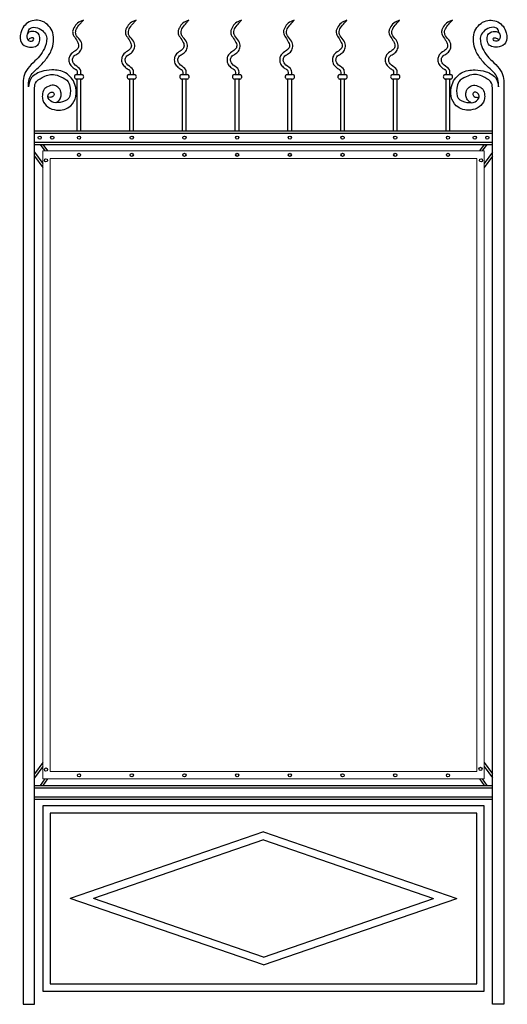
# Model space of a CAD drawing. Header units: millimetres. Extents: x 6567289036 to 6568990308, y 5976640423 to 5977332400.
# Tile 293 of 334: x 6568920384 to 6568921679, y 5976943836 to 5976946451. Entities that reach past the tile are written whole.
import ezdxf

# ---------------------------------------------------------------- set-up
doc = ezdxf.new("R2010")
doc.units = ezdxf.units.MM

msp = doc.modelspace()

# ---------------------------------------------------------------- linework, layer by layer
for p, q in [((6568920534.308142, 5976946305.383798), (6568920549.261642, 5976946305.383798)), ((6568920674.308142, 5976946305.383798), (6568920689.261642, 5976946305.383798)), ((6568920814.308142, 5976946305.383798), (6568920829.261642, 5976946305.383798)), ((6568920954.308142, 5976946305.383798), (6568920969.261642, 5976946305.383798)), ((6568921094.308142, 5976946305.383798), (6568921109.261642, 5976946305.383798)), ((6568921234.308142, 5976946305.383798), (6568921249.261642, 5976946305.383798)), ((6568921374.308142, 5976946305.383798), (6568921389.261642, 5976946305.383798)), ((6568921514.308142, 5976946305.383798), (6568921529.261642, 5976946305.383798)), ((6568920393.71911, 5976946272.957934), (6568920393.71911, 5976943836.136531)), ((6568920549.261642, 5976946293.383798), (6568920534.308142, 5976946293.383798)), ((6568920536.784884, 5976946155.944423), (6568920536.784882, 5976946293.383798)), ((6568920546.784892, 5976946155.944423), (6568920546.784891, 5976946293.383798)), ((6568920689.261642, 5976946293.383798), (6568920674.308142, 5976946293.383798)), ((6568920676.784888, 5976946155.944423), (6568920676.784886, 5976946293.383798)), ((6568920686.78489, 5976946155.944423), (6568920686.784891, 5976946293.383798)), ((6568920829.261642, 5976946293.383798), (6568920814.308142, 5976946293.383798)), ((6568920816.784885, 5976946155.944423), (6568920816.784883, 5976946293.383798)), ((6568920826.784886, 5976946155.944423), (6568920826.784883, 5976946293.383798)), ((6568920969.261642, 5976946293.383798), (6568920954.308142, 5976946293.383798)), ((6568920956.784888, 5976946155.944423), (6568920956.784888, 5976946293.383798)), ((6568920966.784891, 5976946155.944423), (6568920966.784891, 5976946293.383798)), ((6568921109.261642, 5976946293.383798), (6568921094.308142, 5976946293.383798)), ((6568921096.784889, 5976946155.944423), (6568921096.784888, 5976946293.383798)), ((6568921106.784893, 5976946155.944423), (6568921106.784893, 5976946293.383798)), ((6568921249.261642, 5976946293.383798), (6568921234.308142, 5976946293.383798)), ((6568921236.784885, 5976946155.944423), (6568921236.784883, 5976946293.383798)), ((6568921246.784891, 5976946155.944423), (6568921246.784891, 5976946293.383798)), ((6568921389.261642, 5976946293.383798), (6568921374.308142, 5976946293.383798)), ((6568921376.784887, 5976946155.944423), (6568921376.784887, 5976946293.383798)), ((6568921386.784887, 5976946155.944423), (6568921386.784887, 5976946293.383798)), ((6568921529.261642, 5976946293.383798), (6568921514.308142, 5976946293.383798)), ((6568921516.78489, 5976946155.944423), (6568921516.784891, 5976946293.383798)), ((6568921526.78489, 5976946155.944423), (6568921526.784891, 5976946293.383798)), ((6568921669.850674, 5976946272.957934), (6568921669.850674, 5976943836.136531)), ((6568920423.71911, 5976943836.136531), (6568920423.71911, 5976946265.33739)), ((6568921639.850674, 5976943836.136531), (6568921639.850674, 5976946265.33739)), ((6568920423.71911, 5976946155.944423), (6568921639.850674, 5976946155.944423)), ((6568920423.71911, 5976946149.944423), (6568921639.850674, 5976946149.944423)), ((6568920423.71911, 5976946125.754409), (6568921639.850674, 5976946125.754409)), ((6568920423.71911, 5976946119.754409), (6568921639.850674, 5976946119.754409)), ((6568920438.466011, 5976946119.754409), (6568920450.866991, 5976946102.393235)), ((6568920445.839461, 5976946119.754409), (6568920458.240438, 5976946102.393235)), ((6568921617.730326, 5976946119.754409), (6568921605.329347, 5976946102.393235)), ((6568921625.103775, 5976946119.754409), (6568921612.702796, 5976946102.393235)), ((6568920423.719111, 5976946099.108983), (6568920445.256635, 5976946068.956793)), ((6568921639.850675, 5976946099.108983), (6568921618.313149, 5976946068.956791)), ((6568920423.719111, 5976946088.78627), (6568920445.256635, 5976946058.63408)), ((6568921639.850675, 5976946088.78627), (6568921618.313149, 5976946058.634076)), ((6568920445.256636, 5976944478.309864), (6568920423.719111, 5976944448.157672)), ((6568921618.313149, 5976944478.309865), (6568921639.850675, 5976944448.157672)), ((6568920445.256636, 5976944467.987151), (6568920423.719111, 5976944437.83496)), ((6568921618.313149, 5976944467.987153), (6568921639.850675, 5976944437.83496)), ((6568920423.71911, 5976944417.189534), (6568921639.850674, 5976944417.189534)), ((6568920450.86699, 5976944434.550708), (6568920438.466011, 5976944417.189534)), ((6568920458.24044, 5976944434.550708), (6568920445.839461, 5976944417.189534)), ((6568921605.329347, 5976944434.550708), (6568921617.730326, 5976944417.189534)), ((6568921612.702796, 5976944434.550708), (6568921625.103775, 5976944417.189534)), ((6568920423.71911, 5976944411.189534), (6568921639.850674, 5976944411.189534)), ((6568920423.71911, 5976944386.99952), (6568921639.850674, 5976944386.99952)), ((6568920423.71911, 5976944380.99952), (6568921639.850674, 5976944380.99952)), ((6568921618.313149, 5976944363.638347), (6568920445.256635, 5976944363.638347)), ((6568920445.256635, 5976944363.638347), (6568920445.256635, 5976943870.741948)), ((6568921598.313149, 5976944343.638347), (6568920465.256635, 5976944343.638347)), ((6568920465.256635, 5976944343.638347), (6568920465.256635, 5976943890.741948)), ((6568921598.313149, 5976943890.741948), (6568921598.313149, 5976944343.638347)), ((6568921618.313149, 5976943870.741948), (6568921618.313149, 5976944363.638347)), ((6568921031.784892, 5976944293.828609), (6568920518.351411, 5976944117.190147)), ((6568921031.784892, 5976944293.828609), (6568921545.218374, 5976944117.190147)), ((6568921031.784892, 5976944272.678108), (6568920579.829389, 5976944117.190147)), ((6568921031.784892, 5976944272.678108), (6568921483.740396, 5976944117.190147)), ((6568921031.784892, 5976943940.551686), (6568920518.351411, 5976944117.190147)), ((6568921031.784892, 5976943961.702188), (6568920579.829389, 5976944117.190147)), ((6568921031.784892, 5976943940.551686), (6568921545.218374, 5976944117.190147)), ((6568921031.784892, 5976943961.702188), (6568921483.740396, 5976944117.190147)), ((6568920445.256635, 5976943870.741948), (6568921618.313149, 5976943870.741948)), ((6568920465.256635, 5976943890.741948), (6568921598.313149, 5976943890.741948)), ((6568920393.71911, 5976943836.136531), (6568920423.71911, 5976943836.136531)), ((6568921669.850674, 5976943836.136531), (6568921639.850674, 5976943836.136531))]:
    msp.add_line(p, q)
at = {"lineweight": 9}
for p, q in [((6568921618.31315, 5976946102.393235), (6568920445.256636, 5976946102.393235)), ((6568920445.256636, 5976946102.393235), (6568920445.256636, 5976944434.550708)), ((6568921618.31315, 5976944434.550708), (6568921618.31315, 5976946102.393235)), ((6568921598.31315, 5976946082.393235), (6568920465.256636, 5976946082.393235)), ((6568920465.256636, 5976946082.393235), (6568920465.256636, 5976944454.550708)), ((6568921598.31315, 5976944454.550708), (6568921598.31315, 5976946082.393235)), ((6568920465.256636, 5976944454.550708), (6568921598.31315, 5976944454.550708)), ((6568920445.256636, 5976944434.550708), (6568921618.31315, 5976944434.550708))]:
    msp.add_line(p, q, dxfattribs=at)
for centre in [(6568920437.321519, 5976946137.849416), (6568920470.565948, 5976946137.849416), (6568920541.784892, 5976946137.849416), (6568920681.784892, 5976946137.849416), (6568920821.784892, 5976946137.849416), (6568920961.784892, 5976946137.849416), (6568921101.784892, 5976946137.849416), (6568921241.784892, 5976946137.849416), (6568921381.784892, 5976946137.849416), (6568921521.784892, 5976946137.849416), (6568921593.003837, 5976946137.849416), (6568921626.248265, 5976946137.849416), (6568920541.784893, 5976946092.168084), (6568920681.784893, 5976946092.168084), (6568920821.784893, 5976946092.168084), (6568920961.784893, 5976946092.168084), (6568921101.784893, 5976946092.168084), (6568921241.784893, 5976946092.168084), (6568921381.784893, 5976946092.168084), (6568921521.784893, 5976946092.168084), (6568920453.943734, 5976946077.440416), (6568921609.626052, 5976946077.440416), (6568920453.943734, 5976944459.503527), (6568920541.784892, 5976944444.325557), (6568920681.784892, 5976944444.325557), (6568920821.784892, 5976944444.325557), (6568920961.784892, 5976944444.325557), (6568921101.784892, 5976944444.325557), (6568921241.784892, 5976944444.325557), (6568921381.784892, 5976944444.325557), (6568921521.784892, 5976944444.325557), (6568921608.31315, 5976944461.343424)]:
    msp.add_circle(centre, 4.251894)
for centre, start, end in [((6568920535.379854, 5976946299.383798), 100.127286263, 259.872713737), ((6568920548.189929, 5976946299.383798), 280.127286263, 79.872713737), ((6568920675.379854, 5976946299.383798), 100.127286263, 259.872713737), ((6568920688.189929, 5976946299.383798), 280.127286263, 79.872713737), ((6568920815.379854, 5976946299.383798), 100.127286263, 259.872713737), ((6568920828.189929, 5976946299.383798), 280.127286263, 79.872713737), ((6568920955.379854, 5976946299.383798), 100.127286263, 259.872713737), ((6568920968.189929, 5976946299.383798), 280.127286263, 79.872713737), ((6568921095.379854, 5976946299.383798), 100.127286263, 259.872713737), ((6568921108.189929, 5976946299.383798), 280.127286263, 79.872713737), ((6568921235.379854, 5976946299.383798), 100.127286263, 259.872713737), ((6568921248.189929, 5976946299.383798), 280.127286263, 79.872713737), ((6568921375.379854, 5976946299.383798), 100.127286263, 259.872713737), ((6568921388.189929, 5976946299.383798), 280.127286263, 79.872713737), ((6568921515.379854, 5976946299.383798), 100.127286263, 259.872713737), ((6568921528.189929, 5976946299.383798), 280.127286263, 79.872713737)]:
    msp.add_arc(centre, 6.094962, start, end)
for points in [[(6568920407.358882, 5976946272.386724), (6568920409.434262, 5976946293.266111), (6568920417.582394, 5976946308.15531), (6568920434.113434, 5976946324.20325), (6568920451.374805, 5976946342.736773), (6568920468.1529, 5976946369.552572), (6568920473.77341, 5976946393.253986), (6568920471.739605, 5976946416.29779), (6568920444.968966, 5976946446.349935), (6568920409.123678, 5976946445.156382), (6568920387.019105, 5976946416.511284), (6568920388.811349, 5976946389.656494), (6568920406.136583, 5976946378.914576), (6568920434.215377, 5976946386.07585), (6568920437.767403, 5976946400.750849), (6568920433.792435, 5976946413.36347), (6568920416.723524, 5976946420.136909), (6568920406.435421, 5976946415.932701), (6568920403.629582, 5976946401.451554), (6568920409.007439, 5976946394.91168), (6568920420.932313, 5976946397.480926), (6568920420.969425, 5976946401.714972), (6568920413.53732, 5976946402.396492), (6568920406.514203, 5976946397.017947)], [(6568920405.683105, 5976946415.037085), (6568920410.080276, 5976946426.621504), (6568920426.190528, 5976946430.738254), (6568920444.548739, 5976946422.130499), (6568920454.289797, 5976946408.657485), (6568920452.041868, 5976946379.840194), (6568920424.640157, 5976946341.525064), (6568920405.453072, 5976946321.759864), (6568920399.016062, 5976946310.521655), (6568920393.398548, 5976946289.62339), (6568920393.71911, 5976946272.957934)], [(6568920546.341344, 5976946305.383798), (6568920545.693665, 5976946317.676766), (6568920531.444233, 5976946330.616721), (6568920524.319517, 5976946344.203678), (6568920526.910326, 5976946352.614653), (6568920535.97814, 5976946359.731639), (6568920545.045955, 5976946367.495612), (6568920549.579862, 5976946379.788566), (6568920546.341344, 5976946394.022524), (6568920535.33043, 5976946408.256482), (6568920532.739653, 5976946416.020454), (6568920536.62585, 5976946429.607411), (6568920546.989054, 5976946442.547366), (6568920553.46606, 5976946449.664352)], [(6568920686.341344, 5976946305.383798), (6568920685.693665, 5976946317.676766), (6568920671.444233, 5976946330.616721), (6568920664.319517, 5976946344.203678), (6568920666.910326, 5976946352.614653), (6568920675.97814, 5976946359.731639), (6568920685.045955, 5976946367.495612), (6568920689.579862, 5976946379.788566), (6568920686.341344, 5976946394.022524), (6568920675.33043, 5976946408.256482), (6568920672.739653, 5976946416.020454), (6568920676.62585, 5976946429.607411), (6568920686.989054, 5976946442.547366), (6568920693.46606, 5976946449.664352)], [(6568920826.341344, 5976946305.383798), (6568920825.693665, 5976946317.676766), (6568920811.444233, 5976946330.616721), (6568920804.319517, 5976946344.203678), (6568920806.910326, 5976946352.614653), (6568920815.97814, 5976946359.731639), (6568920825.045955, 5976946367.495612), (6568920829.579862, 5976946379.788566), (6568920826.341344, 5976946394.022524), (6568920815.33043, 5976946408.256482), (6568920812.739653, 5976946416.020454), (6568920816.62585, 5976946429.607411), (6568920826.989054, 5976946442.547366), (6568920833.46606, 5976946449.664352)], [(6568920966.341344, 5976946305.383798), (6568920965.693665, 5976946317.676766), (6568920951.444233, 5976946330.616721), (6568920944.319517, 5976946344.203678), (6568920946.910326, 5976946352.614653), (6568920955.97814, 5976946359.731639), (6568920965.045955, 5976946367.495612), (6568920969.579862, 5976946379.788566), (6568920966.341344, 5976946394.022524), (6568920955.33043, 5976946408.256482), (6568920952.739653, 5976946416.020454), (6568920956.62585, 5976946429.607411), (6568920966.989054, 5976946442.547366), (6568920973.46606, 5976946449.664352)], [(6568921106.341344, 5976946305.383798), (6568921105.693665, 5976946317.676766), (6568921091.444233, 5976946330.616721), (6568921084.319517, 5976946344.203678), (6568921086.910326, 5976946352.614653), (6568921095.97814, 5976946359.731639), (6568921105.045955, 5976946367.495612), (6568921109.579862, 5976946379.788566), (6568921106.341344, 5976946394.022524), (6568921095.33043, 5976946408.256482), (6568921092.739653, 5976946416.020454), (6568921096.62585, 5976946429.607411), (6568921106.989054, 5976946442.547366), (6568921113.46606, 5976946449.664352)], [(6568921246.341344, 5976946305.383798), (6568921245.693665, 5976946317.676766), (6568921231.444233, 5976946330.616721), (6568921224.319517, 5976946344.203678), (6568921226.910326, 5976946352.614653), (6568921235.97814, 5976946359.731639), (6568921245.045955, 5976946367.495612), (6568921249.579862, 5976946379.788566), (6568921246.341344, 5976946394.022524), (6568921235.33043, 5976946408.256482), (6568921232.739653, 5976946416.020454), (6568921236.62585, 5976946429.607411), (6568921246.989054, 5976946442.547366), (6568921253.46606, 5976946449.664352)], [(6568921386.341344, 5976946305.383798), (6568921385.693665, 5976946317.676766), (6568921371.444233, 5976946330.616721), (6568921364.319517, 5976946344.203678), (6568921366.910326, 5976946352.614653), (6568921375.97814, 5976946359.731639), (6568921385.045955, 5976946367.495612), (6568921389.579862, 5976946379.788566), (6568921386.341344, 5976946394.022524), (6568921375.33043, 5976946408.256482), (6568921372.739653, 5976946416.020454), (6568921376.62585, 5976946429.607411), (6568921386.989054, 5976946442.547366), (6568921393.46606, 5976946449.664352)], [(6568921526.341344, 5976946305.383798), (6568921525.693665, 5976946317.676766), (6568921511.444233, 5976946330.616721), (6568921504.319517, 5976946344.203678), (6568921506.910326, 5976946352.614653), (6568921515.97814, 5976946359.731639), (6568921525.045955, 5976946367.495612), (6568921529.579862, 5976946379.788566), (6568921526.341344, 5976946394.022524), (6568921515.33043, 5976946408.256482), (6568921512.739653, 5976946416.020454), (6568921516.62585, 5976946429.607411), (6568921526.989054, 5976946442.547366), (6568921533.46606, 5976946449.664352)], [(6568921656.210902, 5976946272.386724), (6568921654.135522, 5976946293.266111), (6568921645.987391, 5976946308.15531), (6568921629.45635, 5976946324.20325), (6568921612.194979, 5976946342.736773), (6568921595.416884, 5976946369.552572), (6568921589.796374, 5976946393.253986), (6568921591.830179, 5976946416.29779), (6568921618.600818, 5976946446.349935), (6568921654.446106, 5976946445.156382), (6568921676.550679, 5976946416.511284), (6568921674.758435, 5976946389.656494), (6568921657.433201, 5976946378.914576), (6568921629.354407, 5976946386.07585), (6568921625.802382, 5976946400.750849), (6568921629.777349, 5976946413.36347), (6568921646.84626, 5976946420.136909), (6568921657.134363, 5976946415.932701), (6568921659.940202, 5976946401.451554), (6568921654.562346, 5976946394.91168), (6568921642.637471, 5976946397.480926), (6568921642.600359, 5976946401.714972), (6568921650.032464, 5976946402.396492), (6568921657.055581, 5976946397.017947)], [(6568921657.886679, 5976946415.037085), (6568921653.489509, 5976946426.621504), (6568921637.379256, 5976946430.738254), (6568921619.021045, 5976946422.130499), (6568921609.279987, 5976946408.657485), (6568921611.527916, 5976946379.840194), (6568921638.929627, 5976946341.525064), (6568921658.116713, 5976946321.759864), (6568921664.553722, 5976946310.521655), (6568921670.171236, 5976946289.62339), (6568921669.850674, 5976946272.957934)], [(6568920479.981532, 5976946230.599713), (6568920488.32068, 5976946236.264715), (6568920493.662827, 5976946246.00939), (6568920493.662827, 5976946259.002285), (6568920485.765704, 5976946271.995194), (6568920474.152309, 5976946276.867532), (6568920458.125803, 5976946273.155273), (6568920449.179752, 5976946266.122581), (6568920444.350316, 5976946250.536767), (6568920445.464791, 5976946237.548595), (6568920458.467091, 5976946219.736229), (6568920481.871235, 5976946211.201145), (6568920519.763625, 5976946222.333873), (6568920533.30601, 5976946246.936303), (6568920530.929326, 5976946278.986879), (6568920505.973999, 5976946309.850406), (6568920469.729365, 5976946317.56628), (6568920440.614848, 5976946312.818052), (6568920413.282837, 5976946293.82511), (6568920407.358882, 5976946272.386724)], [(6568920423.71911, 5976946265.33739), (6568920426.092923, 5976946282.528901), (6568920443.896566, 5976946297.349167), (6568920473.569336, 5976946305.648523), (6568920493.746792, 5976946299.1276), (6568920512.737357, 5976946286.085768), (6568920518.078444, 5976946268.894258), (6568920514.517709, 5976946242.810578), (6568920491.372979, 5976946231.54718), (6568920469.41514, 5976946233.325614), (6568920458.732966, 5976946246.367446), (6568920462.293671, 5976946255.2596), (6568920470.008601, 5976946258.816466), (6568920475.943149, 5976946254.073992), (6568920472.382414, 5976946246.960257), (6568920461.10678, 5976946245.181823), (6568920458.139505, 5976946245.774634)], [(6568921583.588252, 5976946230.599713), (6568921575.249104, 5976946236.264715), (6568921569.906957, 5976946246.00939), (6568921569.906957, 5976946259.002285), (6568921577.80408, 5976946271.995194), (6568921589.417475, 5976946276.867532), (6568921605.443981, 5976946273.155273), (6568921614.390032, 5976946266.122581), (6568921619.219468, 5976946250.536767), (6568921618.104993, 5976946237.548595), (6568921605.102694, 5976946219.736229), (6568921581.698549, 5976946211.201145), (6568921543.806159, 5976946222.333873), (6568921530.263774, 5976946246.936303), (6568921532.640458, 5976946278.986879), (6568921557.595785, 5976946309.850406), (6568921593.840419, 5976946317.56628), (6568921622.954936, 5976946312.818052), (6568921650.286947, 5976946293.82511), (6568921656.210902, 5976946272.386724)], [(6568921639.850674, 5976946265.33739), (6568921637.476861, 5976946282.528901), (6568921619.673218, 5976946297.349167), (6568921590.000448, 5976946305.648523), (6568921569.822992, 5976946299.1276), (6568921550.832427, 5976946286.085768), (6568921545.491341, 5976946268.894258), (6568921549.052075, 5976946242.810578), (6568921572.196805, 5976946231.54718), (6568921594.154644, 5976946233.325614), (6568921604.836818, 5976946246.367446), (6568921601.276114, 5976946255.2596), (6568921593.561183, 5976946258.816466), (6568921587.626636, 5976946254.073992), (6568921591.18737, 5976946246.960257), (6568921602.463004, 5976946245.181823), (6568921605.430279, 5976946245.774634)]]:
    msp.add_spline(points, degree=3)
for points in [[(6568920553.46606, 5976946449.664352), (6568920547.77687, 5976946447.736691), (6568920537.00402, 5976946444.086535), (6568920529.299747, 5976946432.063448), (6568920524.075274, 5976946421.569806), (6568920525.551444, 5976946409.042903), (6568920534.024137, 5976946400.24719), (6568920538.212832, 5976946390.992488), (6568920541.596348, 5976946383.353024), (6568920539.614223, 5976946373.456002), (6568920528.985168, 5976946366.923175), (6568920518.499812, 5976946359.841664), (6568920514.150207, 5976946347.044963), (6568920515.380813, 5976946334.45615), (6568920523.735287, 5976946325.222625), (6568920530.200441, 5976946320.153055), (6568920535.332464, 5976946317.938596), (6568920537.360525, 5976946313.652688), (6568920537.223948, 5976946309.122251), (6568920537.226315, 5976946306.143053), (6568920537.228439, 5976946305.383798)], [(6568920693.46606, 5976946449.664352), (6568920687.77687, 5976946447.736691), (6568920677.00402, 5976946444.086535), (6568920669.299747, 5976946432.063448), (6568920664.075274, 5976946421.569806), (6568920665.551444, 5976946409.042903), (6568920674.024137, 5976946400.24719), (6568920678.212832, 5976946390.992488), (6568920681.596348, 5976946383.353024), (6568920679.614223, 5976946373.456002), (6568920668.985168, 5976946366.923175), (6568920658.499812, 5976946359.841664), (6568920654.150207, 5976946347.044963), (6568920655.380813, 5976946334.45615), (6568920663.735287, 5976946325.222625), (6568920670.200441, 5976946320.153055), (6568920675.332464, 5976946317.938596), (6568920677.360525, 5976946313.652688), (6568920677.223948, 5976946309.122251), (6568920677.226315, 5976946306.143053), (6568920677.228439, 5976946305.383798)], [(6568920833.46606, 5976946449.664352), (6568920827.77687, 5976946447.736691), (6568920817.00402, 5976946444.086535), (6568920809.299747, 5976946432.063448), (6568920804.075274, 5976946421.569806), (6568920805.551444, 5976946409.042903), (6568920814.024137, 5976946400.24719), (6568920818.212832, 5976946390.992488), (6568920821.596348, 5976946383.353024), (6568920819.614223, 5976946373.456002), (6568920808.985168, 5976946366.923175), (6568920798.499812, 5976946359.841664), (6568920794.150207, 5976946347.044963), (6568920795.380813, 5976946334.45615), (6568920803.735287, 5976946325.222625), (6568920810.200441, 5976946320.153055), (6568920815.332464, 5976946317.938596), (6568920817.360525, 5976946313.652688), (6568920817.223948, 5976946309.122251), (6568920817.226315, 5976946306.143053), (6568920817.228439, 5976946305.383798)], [(6568920973.46606, 5976946449.664352), (6568920967.77687, 5976946447.736691), (6568920957.00402, 5976946444.086535), (6568920949.299747, 5976946432.063448), (6568920944.075274, 5976946421.569806), (6568920945.551444, 5976946409.042903), (6568920954.024137, 5976946400.24719), (6568920958.212832, 5976946390.992488), (6568920961.596348, 5976946383.353024), (6568920959.614223, 5976946373.456002), (6568920948.985168, 5976946366.923175), (6568920938.499812, 5976946359.841664), (6568920934.150207, 5976946347.044963), (6568920935.380813, 5976946334.45615), (6568920943.735287, 5976946325.222625), (6568920950.200441, 5976946320.153055), (6568920955.332464, 5976946317.938596), (6568920957.360525, 5976946313.652688), (6568920957.223948, 5976946309.122251), (6568920957.226315, 5976946306.143053), (6568920957.228439, 5976946305.383798)], [(6568921113.46606, 5976946449.664352), (6568921107.77687, 5976946447.736691), (6568921097.00402, 5976946444.086535), (6568921089.299747, 5976946432.063448), (6568921084.075274, 5976946421.569806), (6568921085.551444, 5976946409.042903), (6568921094.024137, 5976946400.24719), (6568921098.212832, 5976946390.992488), (6568921101.596348, 5976946383.353024), (6568921099.614223, 5976946373.456002), (6568921088.985168, 5976946366.923175), (6568921078.499812, 5976946359.841664), (6568921074.150207, 5976946347.044963), (6568921075.380813, 5976946334.45615), (6568921083.735287, 5976946325.222625), (6568921090.200441, 5976946320.153055), (6568921095.332464, 5976946317.938596), (6568921097.360525, 5976946313.652688), (6568921097.223948, 5976946309.122251), (6568921097.226315, 5976946306.143053), (6568921097.228439, 5976946305.383798)], [(6568921253.46606, 5976946449.664352), (6568921247.77687, 5976946447.736691), (6568921237.00402, 5976946444.086535), (6568921229.299747, 5976946432.063448), (6568921224.075274, 5976946421.569806), (6568921225.551444, 5976946409.042903), (6568921234.024137, 5976946400.24719), (6568921238.212832, 5976946390.992488), (6568921241.596348, 5976946383.353024), (6568921239.614223, 5976946373.456002), (6568921228.985168, 5976946366.923175), (6568921218.499812, 5976946359.841664), (6568921214.150207, 5976946347.044963), (6568921215.380813, 5976946334.45615), (6568921223.735287, 5976946325.222625), (6568921230.200441, 5976946320.153055), (6568921235.332464, 5976946317.938596), (6568921237.360525, 5976946313.652688), (6568921237.223948, 5976946309.122251), (6568921237.226315, 5976946306.143053), (6568921237.228439, 5976946305.383798)], [(6568921393.46606, 5976946449.664352), (6568921387.77687, 5976946447.736691), (6568921377.00402, 5976946444.086535), (6568921369.299747, 5976946432.063448), (6568921364.075274, 5976946421.569806), (6568921365.551444, 5976946409.042903), (6568921374.024137, 5976946400.24719), (6568921378.212832, 5976946390.992488), (6568921381.596348, 5976946383.353024), (6568921379.614223, 5976946373.456002), (6568921368.985168, 5976946366.923175), (6568921358.499812, 5976946359.841664), (6568921354.150207, 5976946347.044963), (6568921355.380813, 5976946334.45615), (6568921363.735287, 5976946325.222625), (6568921370.200441, 5976946320.153055), (6568921375.332464, 5976946317.938596), (6568921377.360525, 5976946313.652688), (6568921377.223948, 5976946309.122251), (6568921377.226315, 5976946306.143053), (6568921377.228439, 5976946305.383798)], [(6568921533.46606, 5976946449.664352), (6568921527.77687, 5976946447.736691), (6568921517.00402, 5976946444.086535), (6568921509.299747, 5976946432.063448), (6568921504.075274, 5976946421.569806), (6568921505.551444, 5976946409.042903), (6568921514.024137, 5976946400.24719), (6568921518.212832, 5976946390.992488), (6568921521.596348, 5976946383.353024), (6568921519.614223, 5976946373.456002), (6568921508.985168, 5976946366.923175), (6568921498.499812, 5976946359.841664), (6568921494.150207, 5976946347.044963), (6568921495.380813, 5976946334.45615), (6568921503.735287, 5976946325.222625), (6568921510.200441, 5976946320.153055), (6568921515.332464, 5976946317.938596), (6568921517.360525, 5976946313.652688), (6568921517.223948, 5976946309.122251), (6568921517.226315, 5976946306.143053), (6568921517.228439, 5976946305.383798)]]:
    msp.add_open_spline(points, degree=3, knots=[0, 0, 0, 0, 17.4702589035, 33.0810716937, 41.0586337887, 52.3414644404, 68.02700428, 76.5686781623, 82.7695184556, 92.9064335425, 103.214417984, 119.0128628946, 129.5834725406, 142.1755272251, 154.9439315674, 165.5798935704, 166.7229703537, 171.5429598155, 178.2025003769, 180.4777222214, 180.4777222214, 180.4777222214, 180.4777222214])

doc.saveas('drawing.dxf')
